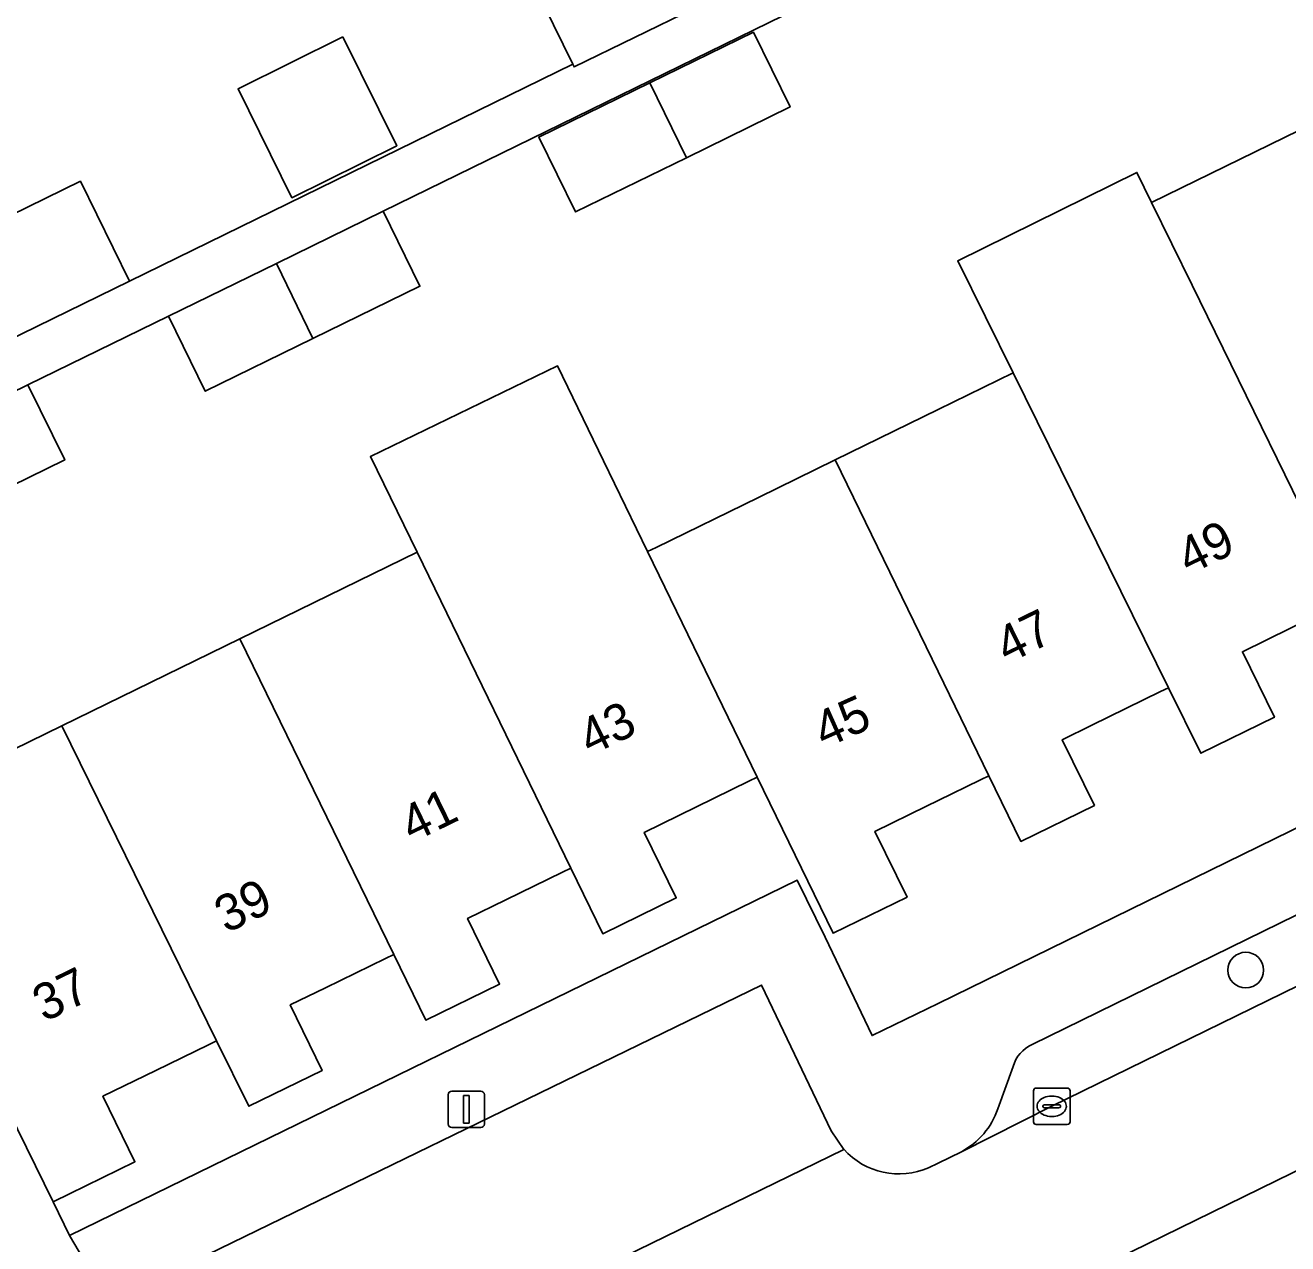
# Model space of a CAD drawing. Extents: x 160455 to 162082, y 388339 to 389736.
# Drawn here: x 160975 to 161009.58, y 389050.91 to 389084.3 of the extents above; entities that cross this region are included whole.
import ezdxf

# ---------------------------------------------------------------- set-up
doc = ezdxf.new("R2010")
doc.units = 0
for name, color, linetype in [('IMGEO_Boom', 7, 'Continuous'), ('IMGEO_Erf', 7, 'Continuous'), ('IMGEO_Kolk', 7, 'Continuous'), ('IMGEO_Lichtmast', 7, 'Continuous'), ('IMGEO_Pand', 7, 'Continuous'), ('IMGEO_Pand_nummerreeks', 7, 'Continuous'), ('IMGEO_Parkeervlak_open', 7, 'Continuous'), ('IMGEO_Rijbaan_lokaal_open', 7, 'Continuous'), ('IMGEO_Voetpad_open', 7, 'Continuous')]:
    doc.layers.add(name, color=color, linetype=linetype)

msp = doc.modelspace()

# ---------------------------------------------------------------- linework, layer by layer
at = {"layer": 'IMGEO_Boom'}
msp.add_circle((161008.428, 389058.407), 0.489, dxfattribs=at)
at = {"layer": 'IMGEO_Erf'}
for points in [[(160970.636, 389062.482), (160975.998, 389065.104), (160980.876, 389067.489), (160985.727, 389069.861), (160984.453, 389072.478), (160989.571, 389074.969), (160990.838, 389072.36), (160992.044, 389069.878), (160992.275, 389069.991), (160995.08, 389071.362), (160997.178, 389072.388), (161000, 389073.768), (161002.056, 389074.773), (161000.541, 389077.843), (161005.446, 389080.264), (161005.847, 389079.445), (161010.701, 389081.817), (161011.812, 389079.544), (161016.663, 389081.916), (161021.514, 389084.288), (161020.408, 389086.548)], [(160998.197, 389085.759), (160984.8, 389079.204), (160985.806, 389077.147), (160982.878, 389075.715), (160979.925, 389074.27), (160978.919, 389076.327), (160975.071, 389074.447), (160976.077, 389072.39), (160973.129, 389070.948)], [(160959.906, 389084.474), (160960.055, 389084.17), (160966.213, 389071.59), (160971.116, 389073.989), (160969.775, 389076.729), (160973.135, 389078.373), (160976.507, 389080.022), (160977.847, 389077.283), (160989.996, 389083.228), (160988.939, 389085.4)], [(160985.092, 389058.837), (160984.867, 389058.727), (160983.221, 389057.924), (160982.254, 389057.452), (160983.129, 389055.656), (160981.118, 389054.675), (160980.238, 389056.469), (160980.017, 389056.361), (160978.571, 389055.656), (160977.125, 389054.951), (160978.001, 389053.155), (160975.756, 389052.06), (160976.208, 389051.135), (160996.141, 389060.868), (160996.904, 389059.309), (160998.194, 389056.612), (161000, 389057.496), (161039.484, 389076.833)], [(161009.652, 389067.777), (161008.335, 389067.133), (161009.215, 389065.336), (161007.201, 389064.351), (161006.315, 389066.145), (161006.097, 389066.038), (161004.213, 389065.115), (161003.402, 389064.718), (161004.282, 389062.921), (161002.268, 389061.935), (161001.392, 389063.735), (161001.164, 389063.623), (161000, 389063.053), (160999.685, 389062.899), (160998.271, 389062.206), (160999.151, 389060.409), (160997.125, 389059.417), (160995.047, 389063.696), (160994.814, 389063.582), (160993.383, 389062.881), (160991.951, 389062.181), (160992.829, 389060.386), (160990.817, 389059.404), (160989.942, 389061.202), (160989.717, 389061.092), (160988.162, 389060.334), (160987.112, 389059.822), (160987.988, 389058.025), (160985.968, 389057.04), (160985.092, 389058.837)]]:
    msp.add_lwpolyline(points, dxfattribs=at)
for points in [[(160983.698, 389083.979), (160985.174, 389080.996), (160982.299, 389079.574), (160980.824, 389082.557)], [(160994.943, 389084.109), (160995.946, 389082.059), (160993.106, 389080.67), (160990.066, 389079.184), (160989.064, 389081.234), (160992.103, 389082.72)]]:
    msp.add_lwpolyline(points, close=True, dxfattribs=at)
at = {"layer": 'IMGEO_Kolk'}
for p, q in [((161002.614, 389054.25), (161002.614, 389055.102)), ((161002.689, 389055.176), (161003.541, 389055.176)), ((161003.102, 389054.956), (161003.127, 389054.956)), ((161003.615, 389055.102), (161003.615, 389054.25)), ((161002.873, 389054.67), (161002.873, 389054.682)), ((161003.311, 389054.633), (161002.913, 389054.633)), ((161002.916, 389054.719), (161003.314, 389054.719)), ((161003.357, 389054.682), (161003.357, 389054.67)), ((161003.125, 389054.396), (161003.1, 389054.396)), ((161003.541, 389054.176), (161002.689, 389054.176))]:
    msp.add_line(p, q, dxfattribs=at)
for points in [[(161002.614, 389054.25), (161002.614, 389055.102)], [(161002.689, 389055.176), (161003.541, 389055.176)], [(161003.615, 389055.102), (161003.615, 389054.25)], [(161003.541, 389054.176), (161002.689, 389054.176)]]:
    msp.add_lwpolyline(points, dxfattribs=at)
for centre, radius, start, end in [((161002.691, 389055.1), 0.0765, 91.552, 178.448), ((161002.691, 389055.1), 0.0765, 91.552, 178.448), ((161003.539, 389055.1), 0.0765, 1.552, 88.448), ((161003.539, 389055.1), 0.0765, 1.552, 88.448), ((161002.913, 389054.679), 0.0403, 85.8775, 175.7526), ((161002.91, 389054.669), 0.0366, 178.938, 274.7102), ((161003.314, 389054.676), 0.043, 264.8664, 352.4533), ((161003.318, 389054.681), 0.0386, 1.7309, 96.639), ((161002.691, 389054.252), 0.0765, 181.552, 268.448), ((161002.691, 389054.252), 0.0765, 181.552, 268.448), ((161003.539, 389054.252), 0.0765, 271.552, 358.448), ((161003.539, 389054.252), 0.0765, 271.552, 358.448)]:
    msp.add_arc(centre, radius, start, end, dxfattribs=at)
for centre, major_axis, ratio, start_param, end_param in [((161003.101, 389054.676), (-0.387, 0.002), 0.722429, 4.712389, 7.853982), ((161003.126, 389054.676), (-0.39, 0.002), 0.717154, 1.570796, 4.712389)]:
    msp.add_ellipse(centre, major_axis=major_axis, ratio=ratio, start_param=start_param, end_param=end_param, dxfattribs=at)
at = {"layer": 'IMGEO_Lichtmast'}
for p, q in [((160986.583, 389054.192), (160986.583, 389054.992)), ((160986.583, 389054.992), (160986.583, 389054.192)), ((160986.683, 389055.092), (160987.473, 389055.092)), ((160987.473, 389055.092), (160986.683, 389055.092)), ((160987.573, 389054.992), (160987.573, 389054.192)), ((160987.573, 389054.192), (160987.573, 389054.992)), ((160987.473, 389054.092), (160986.683, 389054.092)), ((160986.683, 389054.092), (160987.473, 389054.092))]:
    msp.add_line(p, q, dxfattribs=at)
msp.add_lwpolyline([(160987.003, 389054.967), (160987.153, 389054.967), (160987.153, 389054.217), (160987.003, 389054.217), (160987.003, 389054.967)], dxfattribs=at)
for centre, start, end in [((160986.683, 389054.992), 90, 180), ((160986.683, 389054.992), 90, 180), ((160987.473, 389054.992), 0, 90), ((160987.473, 389054.992), 360, 90), ((160986.683, 389054.192), 180, 270), ((160986.683, 389054.192), 180, 270), ((160987.473, 389054.192), 270, 0), ((160987.473, 389054.192), 270, 0)]:
    msp.add_arc(centre, 0.1, start, end, dxfattribs=at)
at = {"layer": 'IMGEO_Pand'}
for points in [[(160989.996, 389083.228), (160990.03, 389083.159), (160993.339, 389084.769), (160993.302, 389084.845), (160992.248, 389087.011), (160988.939, 389085.4)], [(160983.698, 389083.979), (160980.824, 389082.557), (160982.299, 389079.574), (160985.174, 389080.996)], [(160992.103, 389082.72), (160993.106, 389080.67), (160995.946, 389082.059), (160994.943, 389084.109)], [(160993.106, 389080.67), (160992.103, 389082.72), (160989.064, 389081.234), (160990.066, 389079.184)], [(161011.812, 389079.544), (161010.701, 389081.817), (161005.847, 389079.445), (161006.961, 389077.172), (161011.192, 389068.532), (161012.072, 389066.735), (161014.085, 389067.721), (161013.205, 389069.518), (161014.275, 389070.042), (161015.811, 389070.794), (161016.036, 389070.904)], [(161005.847, 389079.445), (161005.446, 389080.264), (161000.541, 389077.843), (161002.056, 389074.773), (161006.315, 389066.145), (161007.201, 389064.351), (161009.215, 389065.336), (161008.335, 389067.133), (161009.652, 389067.777), (161010.968, 389068.422), (161011.192, 389068.532), (161006.961, 389077.172)], [(160973.135, 389078.373), (160974.475, 389075.633), (160977.847, 389077.283), (160976.507, 389080.022)], [(160982.878, 389075.715), (160985.806, 389077.147), (160984.8, 389079.204), (160981.876, 389077.773)], [(160982.878, 389075.715), (160981.876, 389077.773), (160978.919, 389076.327), (160979.925, 389074.27)], [(160992.044, 389069.878), (160990.838, 389072.36), (160989.571, 389074.969), (160984.453, 389072.478), (160985.727, 389069.861), (160989.942, 389061.202), (160990.817, 389059.404), (160992.829, 389060.386), (160991.951, 389062.181), (160993.383, 389062.881), (160994.814, 389063.582), (160995.047, 389063.696)], [(161002.056, 389074.773), (161000, 389073.768), (160997.178, 389072.388), (161000, 389066.593), (161001.392, 389063.735), (161002.268, 389061.935), (161004.282, 389062.921), (161003.402, 389064.718), (161004.213, 389065.115), (161006.097, 389066.038), (161006.315, 389066.145)], [(160972.12, 389073.003), (160973.129, 389070.948), (160976.077, 389072.39), (160975.071, 389074.447)], [(160997.178, 389072.388), (160995.08, 389071.362), (160992.275, 389069.991), (160992.044, 389069.878), (160995.047, 389063.696), (160997.125, 389059.417), (160999.151, 389060.409), (160998.271, 389062.206), (160999.685, 389062.899), (161000, 389063.053), (161001.164, 389063.623), (161001.392, 389063.735), (161000, 389066.593)], [(160985.727, 389069.861), (160980.876, 389067.489), (160985.092, 389058.837), (160985.968, 389057.04), (160987.988, 389058.025), (160987.112, 389059.822), (160988.162, 389060.334), (160989.717, 389061.092), (160989.942, 389061.202)], [(160980.876, 389067.489), (160975.998, 389065.104), (160980.238, 389056.469), (160981.118, 389054.675), (160983.129, 389055.656), (160982.254, 389057.452), (160983.221, 389057.924), (160984.867, 389058.727), (160985.092, 389058.837)], [(160975.998, 389065.104), (160970.636, 389062.482), (160975.756, 389052.06), (160978.001, 389053.155), (160977.125, 389054.951), (160978.571, 389055.656), (160980.017, 389056.361), (160980.238, 389056.469)]]:
    msp.add_lwpolyline(points, close=True, dxfattribs=at)
at = {"layer": 'IMGEO_Parkeervlak_open'}
for points in [[(161000.641, 389053.431), (161003.115, 389054.675), (161036.435, 389070.986), (161039.005, 389072.232)], [(161035.568, 389072.539), (161002.575, 389056.366)], [(161041.031, 389068.207), (161038.066, 389066.729), (161021.59, 389058.674), (161003.535, 389049.827), (161000, 389048.091), (160992.795, 389044.554), (160986.795, 389041.612)], [(161002.056, 389055.77), (161001.64, 389054.603)]]:
    msp.add_lwpolyline(points, dxfattribs=at)
msp.add_lwpolyline([(160997.417, 389053.496), (160997.072, 389054.003), (160995.168, 389057.998), (160977.296, 389049.303), (160978.423, 389046.942), (160979.217, 389045.279), (160979.372, 389044.682)], close=True, dxfattribs=at)
for centre, radius, start, end in [((161002.961, 389055.506), 0.943, 114.1645, 163.7364), ((160999.632, 389055.303), 2.126, 298.3257, 340.7864)]:
    msp.add_arc(centre, radius, start, end, dxfattribs=at)
at = {"layer": 'IMGEO_Rijbaan_lokaal_open'}
for points in [[(161021.59, 389058.674), (161038.066, 389066.729), (161041.031, 389068.207), (161039.132, 389072.293), (161039.005, 389072.232), (161036.435, 389070.986), (161003.115, 389054.675), (161000.641, 389053.431), (161000, 389053.118), (160999.741, 389052.992)], [(160978.364, 389042.551), (160976.391, 389041.583), (160978.406, 389037.477), (160986.795, 389041.612), (160992.795, 389044.554), (161000, 389048.091), (161003.535, 389049.827), (161021.59, 389058.674)], [(160997.417, 389053.496), (160979.372, 389044.682)]]:
    msp.add_lwpolyline(points, dxfattribs=at)
msp.add_arc((160998.929, 389054.857), 2.034, 221.9981, 293.5297, dxfattribs=at)
at = {"layer": 'IMGEO_Voetpad_open'}
for points in [[(160969.342, 389065.142), (160966.785, 389070.394), (160966.213, 389071.59), (160960.055, 389084.17), (160959.906, 389084.474), (160954.083, 389096.393), (160950.528, 389094.661), (160952.872, 389089.754), (160962.595, 389069.818), (160963.192, 389068.594), (160967.437, 389059.983), (160974.68, 389045.11), (160978.423, 389046.942), (160977.296, 389049.303), (160976.208, 389051.135), (160975.756, 389052.06), (160970.636, 389062.482)], [(160984.8, 389079.204), (160998.197, 389085.759), (160997.871, 389086.428), (160997.614, 389086.955), (160993.302, 389084.845), (160993.339, 389084.769), (160990.03, 389083.159), (160989.996, 389083.228), (160977.847, 389077.283), (160974.475, 389075.633), (160971.116, 389073.989), (160966.213, 389071.59), (160966.785, 389070.394), (160969.19, 389071.57), (160972.12, 389073.003), (160975.071, 389074.447), (160978.919, 389076.327), (160981.876, 389077.773)]]:
    msp.add_lwpolyline(points, close=True, dxfattribs=at)
for points in [[(161039.484, 389076.833), (161000, 389057.496), (160998.194, 389056.612), (160996.904, 389059.309), (160996.141, 389060.868), (160976.208, 389051.135), (160977.296, 389049.303), (160995.168, 389057.998)], [(161002.575, 389056.366), (161035.568, 389072.539)], [(160995.168, 389057.998), (160997.072, 389054.003), (160997.417, 389053.496)], [(161001.64, 389054.603), (161002.056, 389055.77)], [(160999.741, 389052.992), (161000, 389053.118), (161000.641, 389053.431)]]:
    msp.add_lwpolyline(points, dxfattribs=at)
for centre, radius, start, end in [((161002.961, 389055.506), 0.943, 114.1645, 163.7364), ((160999.632, 389055.303), 2.126, 298.3257, 340.7864), ((160998.929, 389054.857), 2.034, 221.9981, 293.5297)]:
    msp.add_arc(centre, radius, start, end, dxfattribs=at)

# ---------------------------------------------------------------- texts
at = {"layer": 'IMGEO_Pand_nummerreeks'}
for s, rotation, p in [('49', 26.0868, (161006.87, 389069.222)), ('47', 26.0982, (161001.894, 389066.785)), ('43', 26.0066, (160990.473, 389064.268)), ('45', 24.133, (160996.882, 389064.466)), ('41', 26.0066, (160985.59, 389061.885)), ('39', 26.0066, (160980.503, 389059.404)), ('37', 26.0066, (160975.519, 389056.972))]:
    msp.add_text(s, height=1, rotation=rotation, dxfattribs=at).set_placement(p)

doc.saveas('drawing.dxf')
